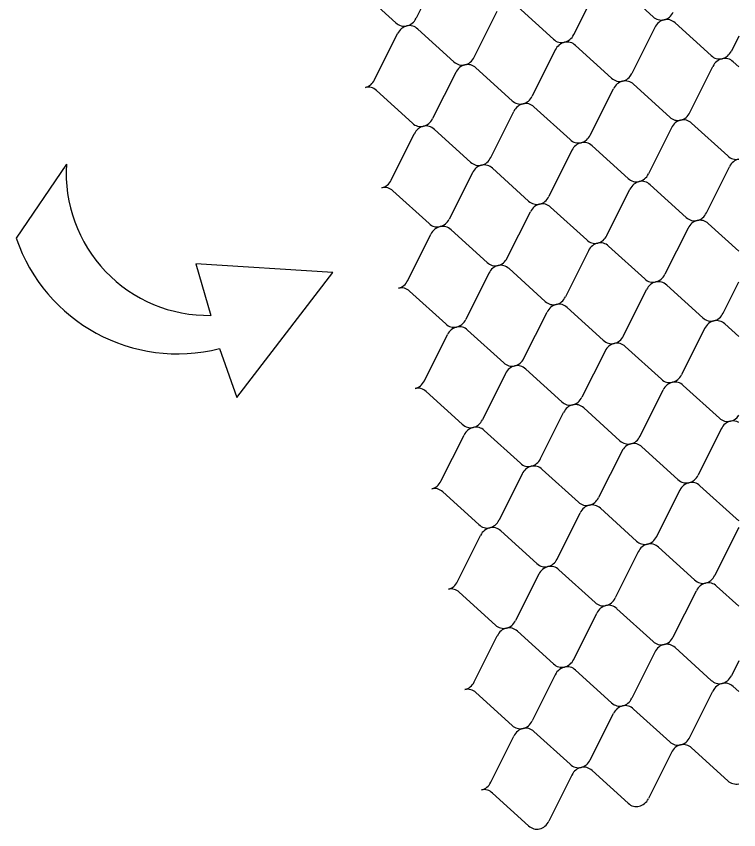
# Model space of a CAD drawing. Extents: x 638850 to 644908, y 297188 to 298900.
# Drawn here: x 640387.4 to 640435.4, y 297806.4 to 297860.4 of the extents above; entities that cross this region are included whole.
import ezdxf

# ---------------------------------------------------------------- set-up
doc = ezdxf.new("R2010")
doc.units = 0
doc.layers.add('1', color=7, linetype='Continuous')
doc.layers.add('5', color=7, linetype='Continuous')

msp = doc.modelspace()

# ---------------------------------------------------------------- linework, layer by layer
at = {"layer": '1'}
msp.add_line((640390.773, 297850.554), (640387.44, 297845.643), dxfattribs=at)
msp.add_lwpolyline([(640400.942, 297838.307), (640402.085, 297835.049), (640408.476, 297843.367), (640399.377, 297843.943), (640400.366, 297840.512)], dxfattribs=at)
for centre, radius, start, end in [((640400.191, 297849.948), 9.438, 176.3196, 271.0629), ((640398.157, 297849.274), 11.315, 198.7149, 284.2489)]:
    msp.add_arc(centre, radius, start, end, dxfattribs=at)
at = {"layer": '5'}
for p, q in [((640415.532, 297863.3), (640413.997, 297860.236)), ((640424.469, 297859.148), (640426.004, 297862.212)), ((640427.343, 297862.515), (640429.744, 297860.341)), ((640412.658, 297859.933), (640410.257, 297862.107)), ((640417.856, 297857.652), (640419.39, 297860.716)), ((640420.729, 297861.019), (640423.13, 297858.845)), ((640414.115, 297859.523), (640416.516, 297857.349)), ((640429.862, 297859.628), (640428.327, 297856.564)), ((640433.602, 297857.757), (640431.201, 297859.931)), ((640411.242, 297856.156), (640412.776, 297859.22)), ((640435.433, 297859.041), (640434.941, 297858.06)), ((640426.988, 297856.261), (640424.587, 297858.435)), ((640423.248, 297858.132), (640421.714, 297855.068)), ((640435.059, 297857.347), (640435.433, 297857.009)), ((640420.374, 297854.765), (640417.973, 297856.939)), ((640432.185, 297853.98), (640433.72, 297857.044)), ((640416.634, 297856.637), (640415.1, 297853.572)), ((640428.445, 297855.851), (640430.846, 297853.677)), ((640413.761, 297853.27), (640411.36, 297855.444)), ((640425.572, 297852.484), (640427.106, 297855.548)), ((640418.958, 297850.989), (640420.492, 297854.053)), ((640421.831, 297854.356), (640424.232, 297852.181)), ((640430.964, 297852.965), (640429.43, 297849.9)), ((640434.704, 297851.093), (640432.303, 297853.267)), ((640412.344, 297849.493), (640413.879, 297852.557)), ((640415.218, 297852.86), (640417.619, 297850.686)), ((640424.35, 297851.469), (640422.816, 297848.405)), ((640428.091, 297849.598), (640425.69, 297851.772)), ((640421.477, 297848.102), (640419.076, 297850.276)), ((640433.288, 297847.317), (640434.822, 297850.381)), ((640417.737, 297849.973), (640416.202, 297846.909)), ((640429.548, 297849.188), (640431.949, 297847.014)), ((640414.863, 297846.606), (640412.462, 297848.78)), ((640426.674, 297845.821), (640428.208, 297848.885)), ((640422.934, 297847.692), (640425.335, 297845.518)), ((640420.06, 297844.325), (640421.595, 297847.389)), ((640435.433, 297844.768), (640433.406, 297846.604)), ((640416.32, 297846.196), (640418.721, 297844.022)), ((640432.066, 297846.301), (640430.532, 297843.237)), ((640413.446, 297842.829), (640414.981, 297845.893)), ((640429.193, 297842.934), (640426.792, 297845.108)), ((640425.453, 297844.805), (640423.918, 297841.741)), ((640418.839, 297843.31), (640417.304, 297840.245)), ((640422.579, 297841.438), (640420.178, 297843.612)), ((640434.39, 297840.653), (640435.433, 297842.735)), ((640427.776, 297839.157), (640429.311, 297842.221)), ((640430.65, 297842.524), (640433.051, 297840.35)), ((640415.965, 297839.943), (640413.564, 297842.117)), ((640421.162, 297837.662), (640422.697, 297840.726)), ((640424.036, 297841.029), (640426.437, 297838.854)), ((640417.422, 297839.533), (640419.823, 297837.359)), ((640433.169, 297839.638), (640431.634, 297836.573)), ((640435.433, 297839.103), (640434.508, 297839.94)), ((640414.549, 297836.166), (640416.083, 297839.23)), ((640430.295, 297836.271), (640427.894, 297838.445)), ((640426.555, 297838.142), (640425.02, 297835.078)), ((640423.681, 297834.775), (640421.28, 297836.949)), ((640419.941, 297836.646), (640418.407, 297833.582)), ((640431.752, 297835.861), (640434.153, 297833.687)), ((640417.068, 297833.279), (640414.666, 297835.453)), ((640428.879, 297832.494), (640430.413, 297835.558)), ((640422.265, 297830.998), (640423.799, 297834.062)), ((640425.138, 297834.365), (640427.539, 297832.191)), ((640434.271, 297832.974), (640432.737, 297829.91)), ((640415.651, 297829.502), (640417.185, 297832.566)), ((640418.525, 297832.869), (640420.926, 297830.695)), ((640427.657, 297831.478), (640426.123, 297828.414)), ((640431.397, 297829.607), (640428.996, 297831.781)), ((640424.784, 297828.111), (640422.383, 297830.285)), ((640421.043, 297829.983), (640419.509, 297826.919)), ((640432.854, 297829.197), (640435.255, 297827.023)), ((640418.17, 297826.616), (640415.769, 297828.79)), ((640429.981, 297825.83), (640431.515, 297828.895)), ((640426.241, 297827.702), (640428.642, 297825.528)), ((640423.367, 297824.335), (640424.902, 297827.399)), ((640419.627, 297826.206), (640422.028, 297824.032)), ((640435.373, 297826.311), (640433.839, 297823.247)), ((640416.753, 297822.839), (640418.288, 297825.903)), ((640432.5, 297822.944), (640430.099, 297825.118)), ((640428.76, 297824.815), (640427.225, 297821.751)), ((640422.146, 297823.319), (640420.611, 297820.255)), ((640425.886, 297821.448), (640423.485, 297823.622)), ((640431.083, 297819.167), (640432.618, 297822.231)), ((640433.957, 297822.534), (640435.433, 297821.197)), ((640419.272, 297819.952), (640416.871, 297822.126)), ((640424.469, 297817.671), (640426.004, 297820.735)), ((640427.343, 297821.038), (640429.744, 297818.864)), ((640420.729, 297819.542), (640423.13, 297817.368)), ((640417.855, 297816.175), (640419.39, 297819.24)), ((640433.602, 297816.28), (640431.201, 297818.454)), ((640429.862, 297818.151), (640428.327, 297815.087)), ((640435.433, 297817.564), (640434.941, 297816.583)), ((640426.988, 297814.784), (640424.587, 297816.959)), ((640423.248, 297816.656), (640421.714, 297813.592)), ((640435.059, 297815.87), (640435.433, 297815.532)), ((640420.374, 297813.289), (640417.973, 297815.463)), ((640432.185, 297812.503), (640433.72, 297815.568)), ((640425.572, 297811.008), (640427.106, 297814.072)), ((640428.445, 297814.375), (640430.846, 297812.201)), ((640418.958, 297809.512), (640420.492, 297812.576)), ((640421.831, 297812.879), (640424.232, 297810.705)), ((640430.964, 297811.488), (640429.43, 297808.424)), ((640434.704, 297809.617), (640432.303, 297811.791)), ((640428.091, 297808.121), (640425.689, 297810.295)), ((640424.35, 297809.992), (640422.816, 297806.928)), ((640421.477, 297806.625), (640419.076, 297808.799))]:
    msp.add_line(p, q, dxfattribs=at)
for centre, start_param, end_param in [((640430.314, 297861.095), 3.414385, 4.305406), ((640413.228, 297860.687), 3.414385, 4.305406), ((640430.314, 297861.095), 2.523363, 3.414385), ((640430.631, 297859.177), 0.272792, 1.163814), ((640430.631, 297859.177), 5.664956, 6.555978), ((640413.228, 297860.687), 2.523363, 3.414385), ((640413.545, 297858.769), 0.272792, 1.163814), ((640413.545, 297858.769), 5.664956, 6.555978), ((640423.7, 297859.599), 3.414385, 4.305406), ((640423.7, 297859.599), 2.523363, 3.414385), ((640424.017, 297857.681), 0.272792, 1.163814), ((640424.017, 297857.681), 5.664956, 6.555978), ((640434.172, 297858.511), 3.414385, 4.305406), ((640417.086, 297858.103), 2.523363, 3.414385), ((640417.086, 297858.103), 3.414385, 4.305406), ((640434.172, 297858.511), 2.523363, 3.414385), ((640434.489, 297856.593), 0.272792, 1.163814), ((640434.489, 297856.593), 5.664956, 6.555978), ((640417.404, 297856.185), 0.272792, 1.163814), ((640417.404, 297856.185), 5.664956, 6.555978), ((640427.558, 297857.015), 2.523363, 3.414385), ((640427.558, 297857.015), 3.414385, 4.305406), ((640410.472, 297856.607), 3.414385, 4.305406), ((640410.79, 297854.69), 5.664956, 6.555978), ((640427.875, 297855.097), 0.272792, 1.163814), ((640427.875, 297855.097), 5.664956, 6.555978), ((640420.944, 297855.519), 2.523363, 3.414385), ((640421.262, 297853.601), 0.272792, 1.163814), ((640420.944, 297855.519), 3.414385, 4.305406), ((640421.262, 297853.601), 5.664956, 6.555978), ((640414.33, 297854.024), 3.414385, 4.305406), ((640431.416, 297854.431), 2.523363, 3.414385), ((640431.416, 297854.431), 3.414385, 4.305406), ((640431.733, 297852.513), 5.664956, 6.555978), ((640414.33, 297854.024), 2.523363, 3.414385), ((640414.648, 297852.106), 0.272792, 1.163814), ((640414.648, 297852.106), 5.664956, 6.555978), ((640431.733, 297852.513), 0.272792, 1.163814), ((640424.802, 297852.935), 3.414385, 4.305406), ((640424.802, 297852.935), 2.523363, 3.414385), ((640425.12, 297851.018), 0.272792, 1.163814), ((640425.12, 297851.018), 5.664956, 6.555978), ((640418.189, 297851.44), 3.414385, 4.305406), ((640435.274, 297851.847), 2.523363, 3.414385), ((640435.591, 297849.93), 0.272792, 1.163814), ((640418.189, 297851.44), 2.523363, 3.414385), ((640418.506, 297849.522), 0.272792, 1.163814), ((640418.506, 297849.522), 5.664956, 6.555978), ((640428.66, 297850.352), 3.414385, 4.305406), ((640411.575, 297849.944), 3.414385, 4.305406), ((640428.66, 297850.352), 2.523363, 3.414385), ((640428.978, 297848.434), 0.272792, 1.163814), ((640428.978, 297848.434), 5.664956, 6.555978), ((640411.892, 297848.026), 5.664956, 6.555978), ((640422.047, 297848.856), 2.523363, 3.414385), ((640422.047, 297848.856), 3.414385, 4.305406), ((640422.364, 297846.938), 0.272792, 1.163814), ((640422.364, 297846.938), 5.664956, 6.555978), ((640432.518, 297847.768), 2.523363, 3.414385), ((640432.518, 297847.768), 3.414385, 4.305406), ((640415.433, 297847.36), 2.523363, 3.414385), ((640415.433, 297847.36), 3.414385, 4.305406), ((640415.75, 297845.442), 5.664956, 6.555978), ((640432.836, 297845.85), 0.272792, 1.163814), ((640432.836, 297845.85), 5.664956, 6.555978), ((640415.75, 297845.442), 0.272792, 1.163814), ((640425.905, 297846.272), 2.523363, 3.414385), ((640425.905, 297846.272), 3.414385, 4.305406), ((640426.222, 297844.354), 0.272792, 1.163814), ((640426.222, 297844.354), 5.664956, 6.555978), ((640419.291, 297844.776), 3.414385, 4.305406), ((640419.291, 297844.776), 2.523363, 3.414385), ((640419.608, 297842.858), 0.272792, 1.163814), ((640419.608, 297842.858), 5.664956, 6.555978), ((640429.763, 297843.688), 3.414385, 4.305406), ((640412.677, 297843.281), 3.414385, 4.305406), ((640429.763, 297843.688), 2.523363, 3.414385), ((640430.08, 297841.77), 0.272792, 1.163814), ((640430.08, 297841.77), 5.664956, 6.555978), ((640412.994, 297841.363), 5.664956, 6.555978), ((640423.149, 297842.192), 3.414385, 4.305406), ((640423.149, 297842.192), 2.523363, 3.414385), ((640423.466, 297840.275), 0.272792, 1.163814), ((640423.466, 297840.275), 5.664956, 6.555978), ((640433.621, 297841.104), 3.414385, 4.305406), ((640416.535, 297840.697), 3.414385, 4.305406), ((640433.621, 297841.104), 2.523363, 3.414385), ((640433.938, 297839.186), 0.272792, 1.163814), ((640433.938, 297839.186), 5.664956, 6.555978), ((640416.535, 297840.697), 2.523363, 3.414385), ((640416.852, 297838.779), 0.272792, 1.163814), ((640416.852, 297838.779), 5.664956, 6.555978), ((640427.007, 297839.609), 3.414385, 4.305406), ((640427.007, 297839.609), 2.523363, 3.414385), ((640427.324, 297837.691), 0.272792, 1.163814), ((640427.324, 297837.691), 5.664956, 6.555978), ((640420.393, 297838.113), 2.523363, 3.414385), ((640420.393, 297838.113), 3.414385, 4.305406), ((640420.71, 297836.195), 0.272792, 1.163814), ((640420.71, 297836.195), 5.664956, 6.555978), ((640430.865, 297837.025), 2.523363, 3.414385), ((640430.865, 297837.025), 3.414385, 4.305406), ((640413.779, 297836.617), 3.414385, 4.305406), ((640414.097, 297834.699), 5.664956, 6.555978), ((640431.182, 297835.107), 0.272792, 1.163814), ((640431.182, 297835.107), 5.664956, 6.555978), ((640424.251, 297835.529), 2.523363, 3.414385), ((640424.251, 297835.529), 3.414385, 4.305406), ((640424.568, 297833.611), 5.664956, 6.555978), ((640424.568, 297833.611), 0.272792, 1.163814), ((640417.637, 297834.033), 3.414385, 4.305406), ((640434.723, 297834.441), 2.523363, 3.414385), ((640434.723, 297834.441), 3.414385, 4.177081), ((640435.04, 297832.523), 5.90918, 6.555978), ((640417.637, 297834.033), 2.523363, 3.414385), ((640417.955, 297832.115), 0.272792, 1.163814), ((640417.955, 297832.115), 5.664956, 6.555978), ((640435.04, 297832.523), 0.272792, 1.163814), ((640428.109, 297832.945), 3.414385, 4.305406), ((640428.109, 297832.945), 2.523363, 3.414385), ((640428.427, 297831.027), 0.272792, 1.163814), ((640428.427, 297831.027), 5.664956, 6.555978), ((640421.495, 297831.449), 3.414385, 4.305406), ((640421.495, 297831.449), 2.523363, 3.414385), ((640421.813, 297829.531), 0.272792, 1.163814), ((640421.813, 297829.531), 5.664956, 6.555978), ((640431.967, 297830.361), 3.414385, 4.305406), ((640414.882, 297829.954), 3.414385, 4.305406), ((640431.967, 297830.361), 2.523363, 3.414385), ((640432.285, 297828.443), 0.272792, 1.163814), ((640432.285, 297828.443), 5.664956, 6.555978), ((640415.199, 297828.036), 5.664956, 6.555978), ((640425.353, 297828.865), 2.523363, 3.414385), ((640425.353, 297828.865), 3.414385, 4.305406), ((640425.671, 297826.948), 0.272792, 1.163814), ((640425.671, 297826.948), 5.664956, 6.555978), ((640435.825, 297827.777), 2.523363, 2.767174), ((640418.74, 297827.37), 2.523363, 3.414385), ((640418.74, 297827.37), 3.414385, 4.305406), ((640419.057, 297825.452), 0.272792, 1.163814), ((640419.057, 297825.452), 5.664956, 6.555978), ((640436.143, 297825.859), 1.036119, 1.163814), ((640429.212, 297826.282), 2.523363, 3.414385), ((640429.212, 297826.282), 3.414385, 4.305406), ((640429.529, 297824.364), 0.272792, 1.163814), ((640429.529, 297824.364), 5.664956, 6.555978), ((640422.598, 297824.786), 3.414385, 4.305406), ((640422.598, 297824.786), 2.523363, 3.414385), ((640422.915, 297822.868), 0.272792, 1.163814), ((640422.915, 297822.868), 5.664956, 6.555978), ((640433.07, 297823.698), 3.414385, 4.305406), ((640415.984, 297823.29), 3.414385, 4.305406), ((640433.07, 297823.698), 2.523363, 3.414385), ((640433.387, 297821.78), 0.272792, 1.163814), ((640433.387, 297821.78), 5.664956, 6.555978), ((640416.301, 297821.372), 5.664956, 6.555978), ((640426.456, 297822.202), 3.414385, 4.305406), ((640426.456, 297822.202), 2.523363, 3.414385), ((640426.773, 297820.284), 0.272792, 1.163814), ((640426.773, 297820.284), 5.664956, 6.555978), ((640419.842, 297820.706), 3.414385, 4.305406), ((640419.842, 297820.706), 2.523363, 3.414385), ((640420.159, 297818.788), 0.272792, 1.163814), ((640420.159, 297818.788), 5.664956, 6.555978), ((640430.314, 297819.618), 3.414385, 4.305406), ((640430.314, 297819.618), 2.523363, 3.414385), ((640430.631, 297817.7), 0.272792, 1.163814), ((640430.631, 297817.7), 5.664956, 6.555978), ((640423.7, 297818.122), 2.523363, 3.414385), ((640423.7, 297818.122), 3.414385, 4.305406), ((640424.017, 297816.204), 0.272792, 1.163814), ((640424.017, 297816.204), 5.664956, 6.555978), ((640434.172, 297817.034), 2.523363, 3.414385), ((640434.172, 297817.034), 3.414385, 4.305406), ((640417.086, 297816.627), 3.414385, 4.305406), ((640417.403, 297814.709), 5.664956, 6.555978), ((640434.489, 297815.116), 0.272792, 1.163814), ((640434.489, 297815.116), 5.664956, 6.555978), ((640427.558, 297815.538), 2.523363, 3.414385), ((640427.558, 297815.538), 3.414385, 4.305406), ((640427.875, 297813.621), 5.664956, 6.555978), ((640427.875, 297813.621), 0.272792, 1.163814), ((640420.944, 297814.043), 3.414385, 4.305406), ((640420.944, 297814.043), 2.523363, 3.414385), ((640421.262, 297812.125), 0.272792, 1.163814), ((640421.262, 297812.125), 5.664956, 6.555978), ((640431.416, 297812.955), 3.414385, 4.305406), ((640431.416, 297812.955), 2.523363, 3.414385), ((640431.733, 297811.037), 0.272792, 1.163814), ((640431.733, 297811.037), 5.664956, 6.555978), ((640424.802, 297811.459), 3.414385, 4.305406), ((640424.802, 297811.459), 2.523363, 3.414385), ((640425.12, 297809.541), 0.272792, 1.163814), ((640425.12, 297809.541), 5.664956, 6.555978), ((640418.189, 297809.963), 3.414385, 4.305406), ((640435.274, 297810.371), 2.523363, 3.414385), ((640418.506, 297808.045), 5.664956, 6.555978), ((640428.66, 297808.875), 2.523363, 3.414385), ((640428.66, 297808.875), 3.414385, 4.305406), ((640422.047, 297807.379), 2.523363, 3.414385), ((640422.047, 297807.379), 3.414385, 4.305406)]:
    msp.add_ellipse(centre, major_axis=(0.079, 0.976), ratio=0.893529, start_param=start_param, end_param=end_param, dxfattribs=at)

doc.saveas('drawing.dxf')
